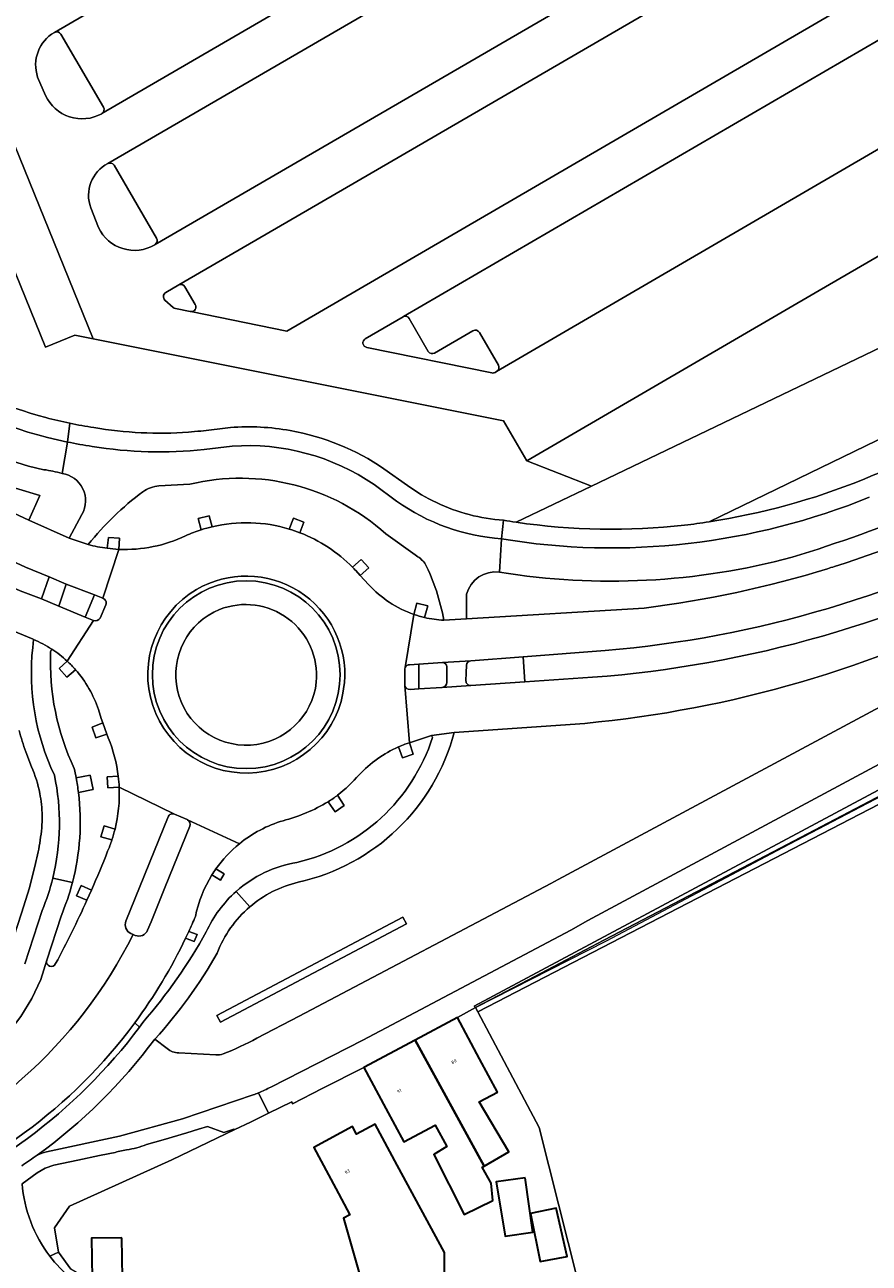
# Model space of a CAD drawing. Header units: metres. Extents: x 197700 to 204338, y 317132 to 325229.
# Tile 506 of 656: x 201332 to 201422, y 319771 to 319903. Entities that reach past the tile are written whole.
import ezdxf
from ezdxf.enums import TextEntityAlignment as Align

# ---------------------------------------------------------------- set-up
doc = ezdxf.new("R2010")
doc.units = ezdxf.units.M
for name, color, linetype, lineweight in [('B-WE-GR-BEPLANTING_CULTUUR_HEESTERS-GV', 90, 'Continuous', 18), ('B-WE-GR-BOUWLAND-GV', 80, 'Continuous', 13), ('B-WE-GR-GRAS-GV', 60, 'Continuous', 13), ('B-WE-IE-TERREINAFSCHEIDING_KUNSTMATIG_HEKWERK-G', 20, 'IE-TERREINAFSCHEIDING-KUNSTMATIG', 18), ('B-WE-OG-BEBOUWING-GV', 7, 'Continuous', 35), ('B-WE-OG-BEBOUWING-T18', 10, 'Continuous', 18), ('B-WE-OG-TERREIN_CULTUURSCHEIDING-GV', 7, 'Continuous', 18), ('B-WE-OG-TERREIN_ERF-GV', 7, 'Continuous', 18), ('B-WE-OG-WEG-GV', 7, 'Continuous', 18), ('B-WE-VH-ONVERHARD-GV', 252, 'Continuous', 18), ('B-WE-VH-VERHARDING_ASFALT-GV', 252, 'Continuous', 18), ('B-WE-VH-VERHARDING_BEDRIJFSVLOERPLAAT-GV', 252, 'Continuous', 18), ('B-WE-VH-VERHARDING_BETON-GV', 252, 'Continuous', 18), ('B-WE-VH-VERHARDING_BETONSTRAATSTEEN-GV', 252, 'Continuous', 18), ('B-WE-VH-VERHARDING_GESLOTEN-GV', 252, 'Continuous', 18), ('B-WE-VH-VERHARDING_GRASBETONSTEEN-GV', 70, 'Continuous', 18), ('B-WE-VH-VERHARDING_HALFVERHARDING_GRIND-GV', 252, 'Continuous', 18), ('B-WE-VH-VERHARDING_TEGEL-GV', 252, 'Continuous', 18)]:
    doc.layers.add(name, color=color, linetype=linetype, lineweight=lineweight)
doc.styles.add('NLCS-ISO-M200-T18', font='NLCS-ISO.ttf', dxfattribs={"height": 0.36})
doc.linetypes.add('IE-TERREINAFSCHEIDING-KUNSTMATIG', pattern='A,4,[82,NLCS.SHX,S=0.75,R=90,X=0,Y=0],4,-2', length=10)

msp = doc.modelspace()

# ---------------------------------------------------------------- linework, layer by layer
at = {"layer": 'B-WE-GR-BEPLANTING_CULTUUR_HEESTERS-GV'}
msp.add_lwpolyline([(201352.875, 319796.793), (201372.758, 319807.312), (201372.372, 319808.042), (201352.488, 319797.523)], close=True, dxfattribs=at)
for points in [[(201335.579, 319772.221), (201335.146, 319774.833), (201336.76, 319777.157), (201347.69, 319782.09), (201354.409, 319785.333), (201354.294, 319785.356), (201353.236, 319785.012), (201351.503, 319785.665), (201350.52, 319785.375), (201349.28, 319784.98), (201346.739, 319784.238), (201344.975, 319783.744)], [(201339.952, 319782.543), (201337.637, 319782.069), (201335.077, 319781.524), (201334.135, 319781.22), (201333.299, 319780.715), (201331.669, 319779.546)], [(201334.649, 319771.799), (201335.579, 319772.221)]]:
    msp.add_lwpolyline(points, dxfattribs=at)
for points in [[(201342.849, 319783.173, 0.012001), (201341.431, 319782.846)], [(201344.975, 319783.744, -0.0685634), (201342.849, 319783.173)], [(201341.431, 319782.846, -0.005973), (201339.952, 319782.543)], [(201331.669, 319779.546, 0.1431092), (201334.649, 319771.799)]]:
    msp.add_lwpolyline(points, format="xyb", dxfattribs=at)
at = {"layer": 'B-WE-GR-BOUWLAND-GV'}
msp.add_lwpolyline([(201521.523, 319871.629), (201492.683, 319856.019), (201380.398, 319797.895), (201386.947, 319785.54), (201394.155, 319757.019), (201394.504, 319755.488), (201396.057, 319748.685), (201396.221, 319748.62), (201396.332, 319748.228), (201402.389, 319746.179), (201429.646, 319736.956), (201432.387, 319737.008), (201436.592, 319737.089), (201462.389, 319728.622), (201472.426, 319722.636), (201473.346, 319722.217), (201480.174, 319719.881), (201483.087, 319719.071), (201487.381, 319717.944), (201491.865, 319716.802), (201495.882, 319715.964), (201501.03, 319715.09)], dxfattribs=at)
at = {"layer": 'B-WE-GR-GRAS-GV'}
for points in [[(201321.801, 319855.38), (201332.383, 319850.447), (201333.587, 319853.093), (201328.337, 319854.661), (201329.166, 319857.23)], [(201349.61, 319854.3), (201346.307, 319854.124)], [(201350.828, 319849.427), (201350.502, 319850.622), (201351.663, 319850.925), (201351.991, 319849.749)], [(201360.231, 319849.504), (201360.679, 319850.668), (201361.802, 319850.249), (201361.377, 319849.111)], [(201340.76, 319847.446), (201340.906, 319848.611), (201342.093, 319848.532), (201342.022, 319847.336)], [(201373.691, 319846.74), (201370.552, 319849.001)], [(201366.995, 319845.42), (201367.909, 319846.245), (201368.737, 319845.364), (201367.821, 319844.545), (201368.714, 319843.595)], [(201373.546, 319840.38), (201373.862, 319841.595), (201375.039, 319841.308), (201374.686, 319840.053)]]:
    msp.add_lwpolyline(points, dxfattribs=at)
for points in [[(201370.552, 319849.001, 0.2461063), (201349.61, 319854.3)], [(201344.588, 319853.487, 0.0658959), (201338.755, 319847.846)], [(201346.307, 319854.124, 0.134911), (201344.588, 319853.487)], [(201349.152, 319848.786, -0.0280478), (201350.828, 319849.427)], [(201351.991, 319849.749, -0.1319308), (201360.231, 319849.504)], [(201342.022, 319847.336, 0.1230717), (201349.152, 319848.786)], [(201361.377, 319849.111, -0.1069859), (201366.995, 319845.42)], [(201338.755, 319847.846, 0.0342439), (201340.76, 319847.446)], [(201374.733, 319845.861, 0.0753369), (201373.691, 319846.74)], [(201376.757, 319839.77, 0.0686308), (201374.733, 319845.861)], [(201368.714, 319843.595, 0.1288828), (201373.546, 319840.38)], [(201374.686, 319840.053, 0.0457432), (201376.757, 319839.77)]]:
    msp.add_lwpolyline(points, format="xyb", dxfattribs=at)
at = {"layer": 'B-WE-IE-TERREINAFSCHEIDING_KUNSTMATIG_HEKWERK-G'}
for points in [[(201380.136, 319798.389), (201394.134, 319805.495), (201412.991, 319815.477), (201437.202, 319828.162), (201442.901, 319830.757), (201466.966, 319843.119), (201491.574, 319856.149), (201492.943, 319857.675), (201494.019, 319858.668), (201520.078, 319873.155), (201528.91, 319877.998)], [(201380.398, 319797.895), (201380.136, 319798.389)], [(201394.504, 319755.488), (201394.155, 319757.019), (201386.947, 319785.54), (201380.398, 319797.895)], [(201354.409, 319785.333), (201347.69, 319782.09), (201336.76, 319777.157)], [(201335.579, 319772.221), (201335.146, 319774.833), (201336.76, 319777.157)], [(201381.111, 319752.711), (201348.398, 319764.803), (201341.3, 319767.887), (201339.186, 319769.052), (201336.895, 319770.394), (201335.579, 319772.221)]]:
    msp.add_lwpolyline(points, dxfattribs=at)
at = {"layer": 'B-WE-OG-BEBOUWING-GV'}
for points in [[(201382.481, 319789.33), (201380.573, 319792.905), (201378.219, 319797.316), (201373.692, 319794.9), (201381.062, 319781.432), (201383.69, 319782.95), (201380.512, 319788.279)], [(201381.972, 319777.738), (201381.798, 319779.588), (201380.832, 319781.308), (201381.062, 319781.432), (201373.692, 319794.9), (201368.211, 319791.975), (201370.565, 319787.564), (201372.464, 319784.006), (201375.825, 319785.798), (201377.075, 319783.526), (201375.688, 319782.652), (201378.925, 319776.247)], [(201371.766, 319781.508), (201369.395, 319785.91), (201367.423, 319784.848), (201366.986, 319785.658), (201362.845, 319783.427), (201365.216, 319779.025), (201366.71, 319776.23), (201366.041, 319775.872), (201367.675, 319770.117), (201368.111, 319768.582), (201375.959, 319768.683), (201376.835, 319768.683), (201376.835, 319772.205)], [(201385.443, 319780.17), (201382.359, 319779.734), (201383.303, 319773.94), (201386.265, 319774.359)], [(201386.017, 319776.368), (201387.058, 319771.23), (201389.95, 319771.763), (201388.766, 319776.933)], [(201342.348, 319773.763), (201339.108, 319773.711), (201339.178, 319769.436), (201342.418, 319769.489)]]:
    msp.add_lwpolyline(points, close=True, dxfattribs=at)
at = {"layer": 'B-WE-OG-TERREIN_CULTUURSCHEIDING-GV'}
for points in [[(201380.136, 319798.389), (201380.398, 319797.895), (201492.683, 319856.019), (201521.523, 319871.629), (201530.549, 319875.786), (201528.91, 319877.998), (201528.824, 319878.115), (201501.49, 319863.449), (201493.871, 319859.377), (201491.349, 319856.327), (201441.229, 319830.323), (201429.906, 319824.404), (201421.452, 319819.986), (201411.965, 319815.026), (201393.871, 319805.568), (201385.719, 319801.308)], [(201380.136, 319798.389), (201385.719, 319801.308), (201393.871, 319805.568), (201411.965, 319815.026), (201421.452, 319819.986), (201429.906, 319824.404), (201441.229, 319830.323), (201491.349, 319856.327), (201493.871, 319859.377), (201484.41, 319854.32), (201380.005, 319798.519)], [(201352.875, 319796.793), (201352.488, 319797.523), (201372.372, 319808.042), (201372.758, 319807.312)]]:
    msp.add_lwpolyline(points, close=True, dxfattribs=at)
for points in [[(201356.767, 319795.104), (201361.278, 319797.442), (201388.198, 319811.641), (201388.97, 319812.048), (201473.541, 319857.415), (201473.583, 319857.437)], [(201391.817, 319828.741), (201377.864, 319827.773)], [(201332.664, 319824.102), (201332.076, 319825.7)], [(201330.809, 319805.944), (201331.618, 319808.453), (201332.473, 319811.171), (201333.122, 319813.758)], [(201345.869, 319795.008), (201347.18, 319793.98)], [(201348.414, 319793.52), (201352.388, 319793.303), (201352.381, 319793.307)], [(201363.609, 319758.514), (201370.933, 319756.018), (201381.154, 319752.259), (201381.111, 319752.711), (201348.398, 319764.803), (201341.3, 319767.887), (201339.186, 319769.052), (201336.895, 319770.394), (201335.579, 319772.221), (201334.649, 319771.799)]]:
    msp.add_lwpolyline(points, dxfattribs=at)
for points in [[(201363.12, 319833.156, 0.5594082), (201352.776, 319840.907)], [(201436.691, 319841.818, -0.0950916), (201391.817, 319828.741)], [(201352.776, 319840.907, 1.7631713), (201363.12, 319833.156)], [(201332.076, 319825.7, -0.027192), (201331.366, 319827.988)], [(201377.864, 319827.773, -0.2803357), (201361.192, 319811.755)], [(201333.563, 319821.259, 0.0619251), (201332.664, 319824.102)], [(201333.822, 319818.88, 0.0416242), (201333.563, 319821.259)], [(201333.6, 319816.254, 0.0502295), (201333.822, 319818.88)], [(201333.122, 319813.758, 0.025622), (201333.6, 319816.254)], [(201361.192, 319811.755, 0.1205774), (201356.004, 319809.127)], [(201356.004, 319809.127, 0.1251694), (201352.532, 319804.193)], [(201352.532, 319804.193, -0.0554684), (201345.869, 319795.008)], [(201353.173, 319793.426, 0.0374679), (201356.767, 319795.104)], [(201347.18, 319793.98, 0.1846733), (201348.414, 319793.52)], [(201352.381, 319793.307, 0.105082), (201353.173, 319793.426)], [(201334.649, 319771.799, 0.0544179), (201336.873, 319769.463)]]:
    msp.add_lwpolyline(points, format="xyb", dxfattribs=at)
at = {"layer": 'B-WE-OG-TERREIN_ERF-GV'}
for points in [[(201384.476, 319850.229), (201392.545, 319854.103), (201385.613, 319856.801), (201383.138, 319861.052), (201339.259, 319869.821), (201337.295, 319870.213), (201334.168, 319868.944), (201307.868, 319933.746), (201312.544, 319935.644)], [(201340.373, 319894.59), (201335.823, 319902.391)], [(201333.336, 319897.804), (201334.177, 319895.843)], [(201340.181, 319893.892), (201340.205, 319893.906)], [(201405.105, 319850.274), (201430.145, 319862.408), (201454.983, 319874.409), (201459.127, 319877.78), (201451.025, 319892.555), (201448.174, 319893.166), (201446.328, 319892.095)], [(201446.328, 319892.095), (201448.1, 319883.493), (201445.846, 319877.906), (201425.266, 319869.812), (201392.545, 319854.103), (201384.476, 319850.229)], [(201451.025, 319892.555), (201459.127, 319877.78), (201454.983, 319874.409), (201430.145, 319862.408), (201405.105, 319850.274)], [(201346.046, 319880.578), (201341.501, 319888.377)], [(201339.005, 319883.839), (201339.846, 319881.723)], [(201345.847, 319879.886), (201345.883, 319879.906)], [(201348.414, 319875.591), (201347.025, 319874.783)], [(201350.184, 319873.498), (201349.079, 319875.399)], [(201346.946, 319873.975), (201347.836, 319873.194)], [(201348.066, 319873.08), (201349.652, 319872.757), (201349.705, 319872.746)], [(201372.424, 319872.202), (201372.392, 319872.184), (201372.39, 319872.183), (201368.354, 319869.836)], [(201375.084, 319868.494), (201373.05, 319871.988)], [(201379.864, 319870.698), (201375.768, 319868.313)], [(201382.578, 319867.031), (201380.548, 319870.517)], [(201368.505, 319868.913), (201381.872, 319866.188)], [(201382.224, 319866.246), (201382.397, 319866.347)], [(201350.77, 319859.982), (201353.94, 319860.361)], [(201370.349, 319855.943), (201372.864, 319854.155)], [(201394.155, 319757.019), (201386.947, 319785.54), (201380.398, 319797.895), (201380.136, 319798.389), (201378.219, 319797.316), (201380.573, 319792.905), (201382.481, 319789.33), (201380.512, 319788.279), (201383.69, 319782.95), (201381.062, 319781.432), (201380.832, 319781.308), (201381.798, 319779.588), (201381.972, 319777.738), (201378.925, 319776.247), (201375.688, 319782.652), (201377.075, 319783.526), (201375.825, 319785.798), (201372.464, 319784.006), (201370.565, 319787.564), (201368.211, 319791.975), (201363.744, 319789.709), (201360.57, 319788.09), (201360.515, 319788.283), (201358.024, 319787.08), (201356.099, 319786.108), (201354.409, 319785.333), (201347.69, 319782.09), (201336.76, 319777.157), (201335.146, 319774.833), (201335.579, 319772.221), (201336.895, 319770.394)]]:
    msp.add_lwpolyline(points, dxfattribs=at)
for points in [[(201335.13, 319902.577, 0.3591563), (201333.336, 319897.804)], [(201335.823, 319902.391, 0.4005727), (201335.13, 319902.577)], [(201334.177, 319895.843, 0.4378604), (201340.181, 319893.892)], [(201340.205, 319893.906, 0.407017), (201340.373, 319894.59)], [(201340.823, 319888.567, 0.3697026), (201339.005, 319883.839)], [(201341.501, 319888.377, 0.3729839), (201340.823, 319888.567)], [(201339.846, 319881.723, 0.4451562), (201345.847, 319879.886)], [(201345.883, 319879.906, 0.4012408), (201346.046, 319880.578)], [(201347.025, 319874.783, 0.5128521), (201346.946, 319873.975)], [(201349.079, 319875.399, 0.4139656), (201348.414, 319875.591)], [(201347.836, 319873.194, 0.1289316), (201348.066, 319873.08)], [(201349.705, 319872.746, 0.6144548), (201350.184, 319873.498)], [(201373.05, 319871.988, 0.4024841), (201372.424, 319872.202)], [(201380.548, 319870.517, 0.4141458), (201379.864, 319870.698)], [(201368.354, 319869.836, 0.6888707), (201368.505, 319868.913)], [(201375.768, 319868.313, -0.4141458), (201375.084, 319868.494)], [(201321.594, 319866.985, 0.0771474), (201334.218, 319861.412)], [(201382.397, 319866.347, 0.4134224), (201382.578, 319867.031)], [(201381.872, 319866.188, 0.1824839), (201382.224, 319866.246)], [(201421.506, 319854.777, 0.0174539), (201439.603, 319862.899)], [(201334.218, 319861.412, 0.0144341), (201336.766, 319860.808)], [(201336.766, 319860.808, 0.0144902), (201339.345, 319860.354)], [(201339.345, 319860.354, 0.061183), (201349.467, 319859.865)], [(201349.467, 319859.865, 0.0080329), (201350.77, 319859.982)], [(201353.94, 319860.361, -0.0624228), (201360.344, 319860.029)], [(201360.344, 319860.029, -0.1059819), (201370.349, 319855.943)], [(201405.105, 319850.274, 0.0577759), (201421.506, 319854.777)], [(201372.864, 319854.155, 0.0449608), (201375.964, 319852.325)], [(201375.964, 319852.325, 0.0932902), (201383.143, 319850.436)], [(201383.143, 319850.436, 0.0042314), (201384.476, 319850.229)], [(201384.476, 319850.229, 0.0635723), (201402.486, 319849.92)], [(201402.486, 319849.92, 0.0088474), (201405.105, 319850.274)]]:
    msp.add_lwpolyline(points, format="xyb", dxfattribs=at)
for points in [[(201365.216, 319779.025), (201362.845, 319783.427), (201366.986, 319785.658), (201367.423, 319784.848), (201369.395, 319785.91), (201371.766, 319781.508), (201376.835, 319772.205), (201376.835, 319768.683), (201375.959, 319768.683), (201376.097, 319760.321), (201368.16, 319760.283), (201368.111, 319768.582), (201367.675, 319770.117), (201366.041, 319775.872), (201366.71, 319776.23)], [(201382.359, 319779.734), (201385.443, 319780.17), (201386.265, 319774.359), (201383.303, 319773.94)], [(201386.017, 319776.368), (201388.766, 319776.933), (201389.95, 319771.763), (201387.058, 319771.23)], [(201339.108, 319773.711), (201342.348, 319773.763), (201342.418, 319769.489), (201339.178, 319769.436)]]:
    msp.add_lwpolyline(points, close=True, dxfattribs=at)
at = {"layer": 'B-WE-OG-WEG-GV'}
for points in [[(201442.538, 319858.412, -0.0498191), (201413.973, 319846.497)], [(201418.496, 319845.494, 0.0403998), (201436.23, 319852.744)], [(201440.259, 319850.27, -0.102101), (201394.012, 319836.511)], [(201392.64, 319833.659, 0.1020246), (201440.446, 319847.368)], [(201413.973, 319846.497, -0.1062551), (201382.702, 319844.89)], [(201417.765, 319845.265, 0.001786), (201418.496, 319845.494)], [(201382.702, 319844.89, 0.3805756), (201379.181, 319842.537)], [(201398.148, 319841.067, 0.0451586), (201417.765, 319845.265)], [(201334.725, 319836.417, 0.121159), (201337.253, 319823.91)], [(201336.486, 319835.398, 0.0420971), (201334.846, 319836.676)], [(201339.831, 319830.21, 0.1003254), (201337.387, 319834.475)], [(201341.956, 319823.082, 0.0679164), (201340.887, 319827.18)], [(201361.049, 319813.872, 0.2624065), (201375.546, 319827.23)], [(201371.906, 319826.218, 0.1021205), (201367.702, 319823.228)], [(201337.253, 319823.91, -0.0094431), (201337.46, 319822.912)], [(201367.702, 319823.228, -0.0422902), (201365.399, 319821.064)], [(201341.609, 319817.442, 0.0720818), (201342.053, 319821.905)], [(201337.702, 319821.337, -0.0947279), (201337.058, 319811.727)], [(201364.401, 319820.367, -0.0717251), (201359.563, 319818.337)], [(201359.563, 319818.337, 0.0986467), (201354.897, 319815.869)], [(201340.818, 319815.073, 0.0209295), (201341.274, 319816.282)], [(201339.087, 319810.912, 0.0100191), (201340.818, 319815.073)], [(201354.897, 319815.869, 0.0683666), (201352.389, 319813.18)], [(201354.56, 319810.781, -0.1413157), (201361.049, 319813.872)], [(201351.967, 319812.544, 0.0895284), (201350.194, 319808.086)], [(201337.058, 319811.727, -0.0367487), (201335.834, 319808.152)], [(201335.262, 319803.065, 0.0168887), (201338.604, 319809.83)], [(201351.36, 319806.455, -0.1048224), (201354.56, 319810.781)], [(201350.194, 319808.086, -0.0076004), (201349.487, 319806.486)], [(201349.152, 319805.775, -0.0477279), (201343.713, 319796.731)], [(201344.576, 319796.773, 0.0507944), (201351.36, 319806.455)], [(201334.302, 319803.419, 0.9350326), (201335.262, 319803.065)]]:
    msp.add_lwpolyline(points, format="xyb", dxfattribs=at)
for points in [[(201379.181, 319842.537), (201379.161, 319839.918), (201398.148, 319841.067)], [(201334.846, 319836.676), (201334.725, 319836.417)], [(201394.012, 319836.511), (201385.219, 319835.855), (201385.396, 319833.168), (201392.64, 319833.659)], [(201337.387, 319834.475), (201336.471, 319833.685), (201335.65, 319834.596), (201336.486, 319835.398)], [(201340.887, 319827.18), (201340.736, 319827.598), (201339.544, 319827.197), (201339.155, 319828.34), (201340.301, 319828.796), (201340.138, 319829.247), (201339.831, 319830.21)], [(201375.438, 319827.456), (201373.079, 319826.661), (201373.466, 319825.45), (201372.333, 319825.058), (201371.906, 319826.218)], [(201375.546, 319827.23), (201375.438, 319827.456)], [(201337.46, 319822.912), (201338.958, 319823.212), (201339.273, 319821.661), (201337.702, 319821.337)], [(201342.053, 319821.905), (201340.825, 319821.84), (201340.786, 319823.021), (201341.956, 319823.082)], [(201365.399, 319821.064), (201366.113, 319819.967), (201365.121, 319819.299), (201364.401, 319820.367)], [(201341.274, 319816.282), (201340.107, 319816.621), (201340.44, 319817.772), (201341.609, 319817.442)], [(201352.389, 319813.18), (201353.272, 319812.676), (201352.87, 319811.981), (201351.967, 319812.544)], [(201338.604, 319809.83), (201337.483, 319810.31), (201337.986, 319811.404), (201339.087, 319810.912)], [(201335.834, 319808.152), (201334.302, 319803.419)], [(201349.487, 319806.486), (201350.374, 319806.166), (201350.076, 319805.419), (201349.152, 319805.775)], [(201343.713, 319796.731), (201344.237, 319796.28), (201344.576, 319796.773)]]:
    msp.add_lwpolyline(points, dxfattribs=at)
at = {"layer": 'B-WE-VH-ONVERHARD-GV'}
for points in [[(201337.295, 319870.213), (201339.259, 319869.821), (201312.544, 319935.644), (201307.868, 319933.746), (201334.168, 319868.944)], [(201416.884, 319875.006), (201385.613, 319856.801), (201392.545, 319854.103), (201425.266, 319869.812), (201444.131, 319881.976), (201446.487, 319884.246), (201445.455, 319891.588), (201441.837, 319889.488)]]:
    msp.add_lwpolyline(points, close=True, dxfattribs=at)
at = {"layer": 'B-WE-VH-VERHARDING_ASFALT-GV'}
for points in [[(201430.336, 319923.216), (201429.968, 319923.002), (201420.072, 319917.241), (201358.865, 319881.665), (201348.414, 319875.591)], [(201359.984, 319870.651), (201435.367, 319914.535)], [(201437.19, 319909.896), (201427.294, 319904.135), (201372.424, 319872.202)], [(201382.397, 319866.347), (201442.456, 319901.31), (201442.876, 319901.555)], [(201349.079, 319875.399), (201350.184, 319873.498)], [(201349.705, 319872.746), (201359.984, 319870.651)], [(201373.05, 319871.988), (201375.084, 319868.494)], [(201375.768, 319868.313), (201379.864, 319870.698)], [(201380.548, 319870.517), (201382.578, 319867.031)], [(201358.246, 319789.87), (201368.084, 319794.9), (201390.315, 319806.648), (201392.145, 319807.661), (201483.117, 319856.461), (201480.489, 319861.137), (201476.18, 319858.836), (201473.583, 319857.437), (201473.541, 319857.415), (201388.97, 319812.048), (201388.198, 319811.641)], [(201335.953, 319855.437), (201336.511, 319858.804)], [(201336.511, 319858.804), (201335.953, 319855.437)], [(201329.166, 319857.23), (201332.359, 319856.223), (201333.984, 319855.849)], [(201354.111, 319858.363), (201351.137, 319858.012)], [(201338.755, 319847.846), (201336.712, 319848.514), (201332.383, 319850.447), (201321.801, 319855.38), (201321.698, 319855.188)], [(201346.307, 319854.124), (201349.61, 319854.3)], [(201371.71, 319852.495), (201369.299, 319854.262)], [(201338.071, 319851.073), (201336.712, 319848.514), (201338.755, 319847.846)], [(201370.552, 319849.001), (201373.691, 319846.74)], [(201382.904, 319848.461), (201382.702, 319844.89)], [(201382.702, 319844.89), (201382.904, 319848.461)], [(201336.393, 319843.631), (201339.406, 319842.463), (201340.314, 319842.111), (201342.022, 319847.336)], [(201342.022, 319847.336), (201340.314, 319842.111)], [(201329.566, 319846.559), (201332.056, 319845.434), (201334.56, 319844.403), (201336.393, 319843.631)], [(201336.486, 319835.398), (201339.301, 319839.734), (201338.401, 319840.104), (201335.595, 319841.259), (201333.737, 319842.031), (201331.468, 319842.909), (201328.475, 319844.27)], [(201368.714, 319843.595), (201367.821, 319844.545), (201367.33, 319845.068)], [(201340.616, 319841.404), (201340.007, 319839.992)], [(201376.757, 319839.77), (201379.161, 319839.918), (201379.181, 319842.537)], [(201372.612, 319834.693), (201373.546, 319840.38)], [(201328.121, 319839.711), (201329.103, 319839.266), (201332.858, 319837.727), (201332.909, 319837.705)], [(201339.301, 319839.734), (201336.486, 319835.398)], [(201332.909, 319837.705), (201332.81, 319836.84)], [(201334.725, 319836.417), (201334.846, 319836.676)], [(201379.637, 319835.438), (201376.624, 319835.244)], [(201377.088, 319834.805), (201377.073, 319834.108)], [(201379.113, 319833.277), (201379.143, 319834.124), (201379.172, 319834.97)], [(201372.599, 319826.499), (201373.079, 319826.661), (201372.587, 319832.796), (201372.574, 319834.464)], [(201392.64, 319833.659), (201385.396, 319833.168), (201379.637, 319832.777), (201376.591, 319832.583)], [(201377.073, 319834.108), (201377.069, 319833.107)], [(201366.135, 319833.056), (201366.108, 319832.882)], [(201372.587, 319832.796), (201373.079, 319826.661), (201375.438, 319827.456), (201377.864, 319827.773), (201391.817, 319828.741)], [(201376.53, 319832.579), (201374.086, 319832.418), (201373.143, 319832.356)], [(201376.591, 319832.583), (201379.637, 319832.777)], [(201339.831, 319830.21), (201340.138, 319829.247), (201340.301, 319828.796)], [(201340.301, 319828.796), (201340.736, 319827.598), (201340.887, 319827.18)], [(201377.864, 319827.773), (201375.438, 319827.456), (201375.546, 319827.23)], [(201347.973, 319819.043), (201342.053, 319821.905)], [(201342.053, 319821.905), (201347.973, 319819.043), (201348.639, 319818.747), (201349.304, 319818.451)], [(201342.779, 319807.615), (201347.278, 319818.737)], [(201349.609, 319817.749), (201346.982, 319811.277), (201345.476, 319807.545), (201345.097, 319806.642)], [(201354.897, 319815.869), (201349.349, 319818.43)], [(201349.349, 319818.43), (201354.897, 319815.869)], [(201337.058, 319811.727), (201334.954, 319812.198)], [(201334.954, 319812.198), (201337.058, 319811.727)], [(201339.087, 319810.912), (201338.846, 319810.369), (201338.604, 319809.83)], [(201388.198, 319811.641), (201361.278, 319797.442), (201356.767, 319795.104)], [(201356.004, 319809.127), (201354.56, 319810.781)], [(201354.56, 319810.781), (201356.004, 319809.127)], [(201333.828, 319808.752), (201331.961, 319803.034)], [(201333.661, 319801.384), (201334.302, 319803.419), (201335.834, 319808.152)], [(201343.536, 319806.179), (201343.303, 319806.275)], [(201343.768, 319806.082), (201343.536, 319806.179)], [(201349.152, 319805.775), (201349.32, 319806.128), (201349.487, 319806.486)], [(201334.302, 319803.419), (201333.661, 319801.384)], [(201344.576, 319796.773), (201344.237, 319796.28)], [(201347.18, 319793.98), (201345.869, 319795.008)], [(201352.381, 319793.307), (201352.388, 319793.303), (201348.414, 319793.52)], [(201334.294, 319782.96), (201342.098, 319784.62), (201348.817, 319786.469), (201356.389, 319789.027)]]:
    msp.add_lwpolyline(points, dxfattribs=at)
for points in [[(201348.414, 319875.591, -0.4139656), (201349.079, 319875.399)], [(201350.184, 319873.498, -0.6144548), (201349.705, 319872.746)], [(201372.424, 319872.202, -0.4024841), (201373.05, 319871.988)], [(201379.864, 319870.698, -0.4141458), (201380.548, 319870.517)], [(201375.084, 319868.494, 0.4141458), (201375.768, 319868.313)], [(201382.578, 319867.031, -0.4134224), (201382.397, 319866.347)], [(201336.511, 319858.804, -0.0911327), (201320.508, 319865.29)], [(201339.16, 319858.335, -0.0141263), (201336.511, 319858.804)], [(201351.137, 319858.012, -0.068541), (201339.16, 319858.335)], [(201369.299, 319854.262, 0.1684391), (201354.111, 319858.363)], [(201413.973, 319846.497, 0.0498191), (201442.538, 319858.412)], [(201333.984, 319855.849, -0.0394795), (201335.953, 319855.437)], [(201335.953, 319855.437, -0.5294099), (201338.071, 319851.073)], [(201349.61, 319854.3, -0.2461063), (201370.552, 319849.001)], [(201338.755, 319847.846, -0.0658959), (201344.588, 319853.487)], [(201344.588, 319853.487, -0.134911), (201346.307, 319854.124)], [(201382.904, 319848.461, -0.1388239), (201371.71, 319852.495)], [(201422.22, 319852.906, -0.0680386), (201402.874, 319847.954)], [(201350.828, 319849.427, 0.0280478), (201349.152, 319848.786)], [(201351.991, 319849.749, 0.0186753), (201350.828, 319849.427)], [(201360.231, 319849.504, 0.1319308), (201351.991, 319849.749)], [(201361.377, 319849.111, 0.0195645), (201360.231, 319849.504)], [(201349.152, 319848.786, -0.1230717), (201342.022, 319847.336)], [(201366.995, 319845.42, 0.1069859), (201361.377, 319849.111)], [(201402.874, 319847.954, -0.0701609), (201382.904, 319848.461)], [(201340.76, 319847.446, -0.0342439), (201338.755, 319847.846)], [(201342.022, 319847.336, -0.0209957), (201340.76, 319847.446)], [(201373.691, 319846.74, -0.0753369), (201374.733, 319845.861)], [(201440.446, 319847.368, -0.1020246), (201392.64, 319833.659)], [(201367.33, 319845.068, 0.0071657), (201366.995, 319845.42)], [(201374.733, 319845.861, -0.0686308), (201376.757, 319839.77)], [(201382.702, 319844.89, 0.1062551), (201413.973, 319846.497)], [(201350.312, 319843.034, -0.6087071), (201366.135, 319833.056)], [(201379.181, 319842.537, -0.3805756), (201382.702, 319844.89)], [(201366.108, 319832.882, -1.6282511), (201350.312, 319843.034)], [(201373.546, 319840.38, -0.1288828), (201368.714, 319843.595)], [(201340.314, 319842.111, -0.4199826), (201340.616, 319841.404)], [(201391.817, 319828.741, 0.0950916), (201436.691, 319841.818)], [(201340.007, 319839.992, -0.3603122), (201339.301, 319839.734)], [(201334.846, 319836.676, 0.0446044), (201332.909, 319837.705)], [(201332.909, 319837.705, -0.0446044), (201334.846, 319836.676)], [(201332.81, 319836.84, 0.139023), (201335.128, 319823.213)], [(201337.253, 319823.91, -0.121159), (201334.725, 319836.417)], [(201334.846, 319836.676, -0.0420971), (201336.486, 319835.398)], [(201336.486, 319835.398, -0.0262726), (201337.387, 319834.475)], [(201376.624, 319835.244, -0.3619552), (201377.088, 319834.805)], [(201379.172, 319834.97, -0.3719893), (201379.637, 319835.438)], [(201337.387, 319834.475, -0.1003254), (201339.831, 319830.21)], [(201372.574, 319834.464, -0.1183562), (201372.612, 319834.693)], [(201373.143, 319832.356, -0.3933843), (201372.587, 319832.796)], [(201376.591, 319832.583, -0.0295124), (201376.53, 319832.579)], [(201377.069, 319833.107, -0.3715895), (201376.591, 319832.583)], [(201379.637, 319832.777, -0.423664), (201379.113, 319833.277)], [(201340.887, 319827.18, -0.0679164), (201341.956, 319823.082)], [(201375.546, 319827.23, -0.2624065), (201361.049, 319813.872)], [(201361.192, 319811.755, 0.2803357), (201377.864, 319827.773)], [(201367.702, 319823.228, -0.1021205), (201371.906, 319826.218)], [(201371.906, 319826.218, -0.0146709), (201372.599, 319826.499)], [(201335.128, 319823.213, -0.1134777), (201334.954, 319812.198)], [(201337.46, 319822.912, 0.0094431), (201337.253, 319823.91)], [(201337.702, 319821.337, 0.0153632), (201337.46, 319822.912)], [(201341.956, 319823.082, -0.0194789), (201342.053, 319821.905)], [(201365.399, 319821.064, 0.0422902), (201367.702, 319823.228)], [(201342.053, 319821.905, -0.0720818), (201341.609, 319817.442)], [(201337.058, 319811.727, 0.0947279), (201337.702, 319821.337)], [(201359.563, 319818.337, 0.0717251), (201364.401, 319820.367)], [(201364.401, 319820.367, 0.019788), (201365.399, 319821.064)], [(201347.278, 319818.737, -0.4217275), (201347.973, 319819.043)], [(201349.304, 319818.451, -0.0267665), (201349.349, 319818.43)], [(201349.349, 319818.43, -0.3816615), (201349.609, 319817.749)], [(201354.897, 319815.869, -0.0986467), (201359.563, 319818.337)], [(201341.274, 319816.282, -0.0209295), (201340.818, 319815.073)], [(201341.609, 319817.442, -0.01968), (201341.274, 319816.282)], [(201340.818, 319815.073, -0.0100191), (201339.087, 319810.912)], [(201352.389, 319813.18, -0.0683666), (201354.897, 319815.869)], [(201361.049, 319813.872, 0.1413157), (201354.56, 319810.781)], [(201350.194, 319808.086, -0.0895284), (201351.967, 319812.544)], [(201351.967, 319812.544, -0.0138145), (201352.389, 319813.18)], [(201334.954, 319812.198, -0.0368065), (201333.828, 319808.752)], [(201335.834, 319808.152, 0.0367487), (201337.058, 319811.727)], [(201356.004, 319809.127, -0.1205774), (201361.192, 319811.755)], [(201338.604, 319809.83, -0.0168887), (201335.262, 319803.065)], [(201354.56, 319810.781, 0.1048224), (201351.36, 319806.455)], [(201352.532, 319804.193, -0.1251694), (201356.004, 319809.127)], [(201343.303, 319806.275, -0.4083757), (201342.779, 319807.615)], [(201349.487, 319806.486, 0.0076004), (201350.194, 319808.086)], [(201314.933, 319780.968, 0.1956303), (201343.536, 319806.179)], [(201343.536, 319806.179, -0.1956303), (201314.933, 319780.968)], [(201343.713, 319796.731, 0.0477279), (201349.152, 319805.775)], [(201345.097, 319806.642, -0.4195007), (201343.768, 319806.082)], [(201351.36, 319806.455, -0.0507944), (201344.576, 319796.773)], [(201335.262, 319803.065, -0.9350326), (201334.302, 319803.419)], [(201345.869, 319795.008, 0.0554684), (201352.532, 319804.193)], [(201326.171, 319792.232, 0.1548292), (201333.661, 319801.384)], [(201333.661, 319801.384, -0.1548292), (201326.171, 319792.232)], [(201317.14, 319777.246, 0.1518509), (201343.713, 319796.731)], [(201344.237, 319796.28, -0.1431771), (201317.44, 319776.337)], [(201345.869, 319795.008, -0.0770757), (201333.282, 319782.594)], [(201333.282, 319782.594, 0.0770757), (201345.869, 319795.008)], [(201356.767, 319795.104, -0.0374679), (201353.173, 319793.426)], [(201348.414, 319793.52, -0.1846733), (201347.18, 319793.98)], [(201353.173, 319793.426, -0.105082), (201352.381, 319793.307)], [(201356.942, 319789.249, 0.0223553), (201358.246, 319789.87)], [(201356.389, 319789.027, 0.0093556), (201356.942, 319789.249)], [(201331.634, 319781.449, 0.0086632), (201333.282, 319782.594)], [(201333.282, 319782.594, -0.0600158), (201334.294, 319782.96)], [(201334.649, 319771.799, -0.1431092), (201331.669, 319779.546)], [(201336.873, 319769.463, -0.0544179), (201334.649, 319771.799)]]:
    msp.add_lwpolyline(points, format="xyb", dxfattribs=at)
msp.add_lwpolyline([(201335.595, 319841.259), (201336.393, 319843.631), (201334.56, 319844.403), (201333.737, 319842.031)], close=True, dxfattribs=at)
at = {"layer": 'B-WE-VH-VERHARDING_BEDRIJFSVLOERPLAAT-GV'}
for points in [[(201345.596, 319833.936, -1), (201365.665, 319833.939)], [(201366.135, 319833.056, 0.6087071), (201350.312, 319843.034)], [(201350.312, 319843.034, 1.6282511), (201366.108, 319832.882)], [(201365.665, 319833.939, -1), (201345.596, 319833.936)], [(201343.713, 319796.731, -0.1518509), (201317.14, 319777.246)], [(201317.44, 319776.337, 0.1431771), (201344.237, 319796.28)]]:
    msp.add_lwpolyline(points, format="xyb", dxfattribs=at)
for points in [[(201366.108, 319832.882), (201366.135, 319833.056)], [(201344.237, 319796.28), (201343.713, 319796.731)]]:
    msp.add_lwpolyline(points, dxfattribs=at)
at = {"layer": 'B-WE-VH-VERHARDING_BETON-GV'}
for points in [[(201365.665, 319833.939, 1), (201345.596, 319833.936)], [(201352.776, 319840.907, -0.5594082), (201363.12, 319833.156)], [(201363.12, 319833.156, -1.7631713), (201352.776, 319840.907)], [(201377.088, 319834.805, 0.3619552), (201376.624, 319835.244)], [(201379.637, 319835.438, 0.3719893), (201379.172, 319834.97)], [(201345.596, 319833.936, 1), (201365.665, 319833.939)], [(201376.53, 319832.579, 0.0295124), (201376.591, 319832.583)], [(201376.591, 319832.583, 0.3715895), (201377.069, 319833.107)], [(201379.113, 319833.277, 0.423664), (201379.637, 319832.777)], [(201347.973, 319819.043, 0.4217275), (201347.278, 319818.737)], [(201349.349, 319818.43, 0.0267665), (201349.304, 319818.451)], [(201349.609, 319817.749, 0.3816615), (201349.349, 319818.43)], [(201342.779, 319807.615, 0.4083757), (201343.303, 319806.275)], [(201343.768, 319806.082, 0.4195007), (201345.097, 319806.642)]]:
    msp.add_lwpolyline(points, format="xyb", dxfattribs=at)
msp.add_lwpolyline([(201338.401, 319840.104), (201339.406, 319842.463), (201336.393, 319843.631), (201335.595, 319841.259)], close=True, dxfattribs=at)
for points in [[(201376.624, 319835.244), (201374.078, 319835.072), (201374.086, 319832.418), (201376.53, 319832.579)], [(201377.069, 319833.107), (201377.073, 319834.108), (201377.088, 319834.805)], [(201379.172, 319834.97), (201379.143, 319834.124), (201379.113, 319833.277)], [(201379.637, 319832.777), (201385.396, 319833.168), (201385.219, 319835.855), (201379.637, 319835.438)], [(201349.304, 319818.451), (201348.639, 319818.747), (201347.973, 319819.043)], [(201347.278, 319818.737), (201342.779, 319807.615)], [(201345.097, 319806.642), (201345.476, 319807.545), (201346.982, 319811.277), (201349.609, 319817.749)], [(201343.303, 319806.275), (201343.536, 319806.179), (201343.768, 319806.082)]]:
    msp.add_lwpolyline(points, dxfattribs=at)
at = {"layer": 'B-WE-VH-VERHARDING_BETONSTRAATSTEEN-GV'}
for points in [[(201339.406, 319842.463), (201338.401, 319840.104), (201339.301, 319839.734)], [(201340.314, 319842.111), (201339.406, 319842.463)], [(201340.007, 319839.992), (201340.616, 319841.404)], [(201373.143, 319832.356), (201374.086, 319832.418), (201374.078, 319835.072), (201373.084, 319835.004)], [(201372.574, 319834.464), (201372.587, 319832.796)]]:
    msp.add_lwpolyline(points, dxfattribs=at)
for points in [[(201340.616, 319841.404, 0.4199826), (201340.314, 319842.111)], [(201339.301, 319839.734, 0.3603122), (201340.007, 319839.992)], [(201373.084, 319835.004, 0.3067264), (201372.612, 319834.693)], [(201372.612, 319834.693, 0.1183562), (201372.574, 319834.464)], [(201372.587, 319832.796, 0.3933843), (201373.143, 319832.356)]]:
    msp.add_lwpolyline(points, format="xyb", dxfattribs=at)
at = {"layer": 'B-WE-VH-VERHARDING_GESLOTEN-GV'}
for points in [[(201335.13, 319902.577), (201415.211, 319949.112)], [(201420.242, 319940.431), (201340.205, 319893.906), (201340.181, 319893.892)], [(201312.544, 319935.644), (201339.259, 319869.821), (201383.138, 319861.052), (201385.613, 319856.801), (201416.884, 319875.006), (201441.837, 319889.488), (201445.455, 319891.588), (201446.328, 319892.095), (201448.174, 319893.166), (201445.929, 319897.023)], [(201340.823, 319888.567), (201422.746, 319936.108), (201422.763, 319936.118)], [(201427.78, 319927.47), (201345.883, 319879.906), (201345.847, 319879.886)], [(201347.025, 319874.783), (201348.414, 319875.591), (201358.865, 319881.665), (201420.072, 319917.241), (201429.968, 319923.002), (201430.336, 319923.216)], [(201435.367, 319914.535), (201359.984, 319870.651), (201349.705, 319872.746), (201349.652, 319872.757), (201348.066, 319873.08)], [(201368.354, 319869.836), (201372.39, 319872.183), (201372.392, 319872.184), (201372.424, 319872.202), (201427.294, 319904.135), (201437.19, 319909.896), (201437.788, 319910.244), (201439.595, 319911.296)], [(201442.929, 319901.586), (201442.876, 319901.555), (201442.456, 319901.31), (201382.397, 319866.347), (201382.224, 319866.246)], [(201334.177, 319895.843), (201333.336, 319897.804)], [(201339.846, 319881.723), (201339.005, 319883.839)], [(201347.836, 319873.194), (201346.946, 319873.975)], [(201381.872, 319866.188), (201368.505, 319868.913)], [(201373.546, 319840.38), (201372.612, 319834.693)], [(201398.148, 319841.067), (201379.161, 319839.918), (201376.757, 319839.77)], [(201373.084, 319835.004), (201374.078, 319835.072), (201376.624, 319835.244), (201379.637, 319835.438), (201385.219, 319835.855), (201394.012, 319836.511)]]:
    msp.add_lwpolyline(points, dxfattribs=at)
for points in [[(201333.336, 319897.804, -0.3591563), (201335.13, 319902.577)], [(201340.181, 319893.892, -0.4378604), (201334.177, 319895.843)], [(201339.005, 319883.839, -0.3697026), (201340.823, 319888.567)], [(201345.847, 319879.886, -0.4451562), (201339.846, 319881.723)], [(201346.946, 319873.975, -0.5128521), (201347.025, 319874.783)], [(201348.066, 319873.08, -0.1289316), (201347.836, 319873.194)], [(201368.505, 319868.913, -0.6888707), (201368.354, 319869.836)], [(201382.224, 319866.246, -0.1824839), (201381.872, 319866.188)], [(201436.23, 319852.744, -0.0403998), (201418.496, 319845.494)], [(201394.012, 319836.511, 0.102101), (201440.259, 319850.27)], [(201418.496, 319845.494, -0.001786), (201417.765, 319845.265)], [(201417.765, 319845.265, -0.0451586), (201398.148, 319841.067)], [(201374.686, 319840.053, -0.026056), (201373.546, 319840.38)], [(201376.757, 319839.77, -0.0457432), (201374.686, 319840.053)], [(201372.612, 319834.693, -0.3067264), (201373.084, 319835.004)]]:
    msp.add_lwpolyline(points, format="xyb", dxfattribs=at)
at = {"layer": 'B-WE-VH-VERHARDING_GRASBETONSTEEN-GV'}
for points in [[(201351.991, 319849.749), (201351.663, 319850.925), (201350.502, 319850.622), (201350.828, 319849.427)], [(201361.377, 319849.111), (201361.802, 319850.249), (201360.679, 319850.668), (201360.231, 319849.504)], [(201342.022, 319847.336), (201342.093, 319848.532), (201340.906, 319848.611), (201340.76, 319847.446)], [(201367.33, 319845.068), (201367.821, 319844.545), (201368.737, 319845.364), (201367.909, 319846.245), (201366.995, 319845.42)], [(201374.686, 319840.053), (201375.039, 319841.308), (201373.862, 319841.595), (201373.546, 319840.38)], [(201336.486, 319835.398), (201335.65, 319834.596), (201336.471, 319833.685), (201337.387, 319834.475)], [(201371.906, 319826.218), (201372.333, 319825.058), (201373.466, 319825.45), (201373.079, 319826.661), (201372.599, 319826.499)], [(201337.702, 319821.337), (201339.273, 319821.661), (201338.958, 319823.212), (201337.46, 319822.912)], [(201341.956, 319823.082), (201340.786, 319823.021), (201340.825, 319821.84), (201342.053, 319821.905)], [(201364.401, 319820.367), (201365.121, 319819.299), (201366.113, 319819.967), (201365.399, 319821.064)], [(201341.609, 319817.442), (201340.44, 319817.772), (201340.107, 319816.621), (201341.274, 319816.282)], [(201351.967, 319812.544), (201352.87, 319811.981), (201353.272, 319812.676), (201352.389, 319813.18)]]:
    msp.add_lwpolyline(points, dxfattribs=at)
for points in [[(201350.828, 319849.427, -0.0186753), (201351.991, 319849.749)], [(201360.231, 319849.504, -0.0195645), (201361.377, 319849.111)], [(201340.76, 319847.446, 0.0209957), (201342.022, 319847.336)], [(201366.995, 319845.42, -0.0071657), (201367.33, 319845.068)], [(201373.546, 319840.38, 0.026056), (201374.686, 319840.053)], [(201337.387, 319834.475, 0.0262726), (201336.486, 319835.398)], [(201372.599, 319826.499, 0.0146709), (201371.906, 319826.218)], [(201337.46, 319822.912, -0.0153632), (201337.702, 319821.337)], [(201342.053, 319821.905, 0.0194789), (201341.956, 319823.082)], [(201365.399, 319821.064, -0.019788), (201364.401, 319820.367)], [(201341.274, 319816.282, 0.01968), (201341.609, 319817.442)], [(201352.389, 319813.18, 0.0138145), (201351.967, 319812.544)]]:
    msp.add_lwpolyline(points, format="xyb", dxfattribs=at)
for points in [[(201340.736, 319827.598), (201340.301, 319828.796), (201339.155, 319828.34), (201339.544, 319827.197)], [(201338.604, 319809.83), (201338.846, 319810.369), (201339.087, 319810.912), (201337.986, 319811.404), (201337.483, 319810.31)], [(201349.152, 319805.775), (201350.076, 319805.419), (201350.374, 319806.166), (201349.487, 319806.486), (201349.32, 319806.128)]]:
    msp.add_lwpolyline(points, close=True, dxfattribs=at)
at = {"layer": 'B-WE-VH-VERHARDING_HALFVERHARDING_GRIND-GV'}
for points in [[(201415.211, 319949.112), (201335.13, 319902.577)], [(201340.205, 319893.906), (201420.242, 319940.431)], [(201422.746, 319936.108), (201340.823, 319888.567)], [(201345.883, 319879.906), (201427.78, 319927.47)], [(201335.823, 319902.391), (201340.373, 319894.59)], [(201341.501, 319888.377), (201346.046, 319880.578)]]:
    msp.add_lwpolyline(points, dxfattribs=at)
for points in [[(201335.13, 319902.577, -0.4005727), (201335.823, 319902.391)], [(201340.373, 319894.59, -0.407017), (201340.205, 319893.906)], [(201340.823, 319888.567, -0.3729839), (201341.501, 319888.377)], [(201346.046, 319880.578, -0.4012408), (201345.883, 319879.906)]]:
    msp.add_lwpolyline(points, format="xyb", dxfattribs=at)
at = {"layer": 'B-WE-VH-VERHARDING_TEGEL-GV'}
for points in [[(201334.218, 319861.412, -0.0771474), (201321.594, 319866.985)], [(201320.508, 319865.29, 0.0911327), (201336.511, 319858.804)], [(201439.603, 319862.899, -0.0174539), (201421.506, 319854.777)], [(201336.766, 319860.808, -0.0144341), (201334.218, 319861.412)], [(201339.345, 319860.354, -0.0144902), (201336.766, 319860.808)], [(201349.467, 319859.865, -0.061183), (201339.345, 319860.354)], [(201350.77, 319859.982, -0.0080329), (201349.467, 319859.865)], [(201360.344, 319860.029, 0.0624228), (201353.94, 319860.361)], [(201370.349, 319855.943, 0.1059819), (201360.344, 319860.029)], [(201336.511, 319858.804, 0.0141263), (201339.16, 319858.335)], [(201339.16, 319858.335, 0.068541), (201351.137, 319858.012)], [(201354.111, 319858.363, -0.1684391), (201369.299, 319854.262)], [(201335.953, 319855.437, 0.0394795), (201333.984, 319855.849)], [(201338.071, 319851.073, 0.5294099), (201335.953, 319855.437)], [(201421.506, 319854.777, -0.0577759), (201405.105, 319850.274)], [(201375.964, 319852.325, -0.0449608), (201372.864, 319854.155)], [(201371.71, 319852.495, 0.1388239), (201382.904, 319848.461)], [(201383.143, 319850.436, -0.0932902), (201375.964, 319852.325)], [(201402.874, 319847.954, 0.0680386), (201422.22, 319852.906)], [(201384.476, 319850.229, -0.0042314), (201383.143, 319850.436)], [(201402.486, 319849.92, -0.0635723), (201384.476, 319850.229)], [(201405.105, 319850.274, -0.0088474), (201402.486, 319849.92)], [(201382.904, 319848.461, 0.0701609), (201402.874, 319847.954)], [(201335.128, 319823.213, -0.139023), (201332.81, 319836.84)], [(201331.366, 319827.988, 0.027192), (201332.076, 319825.7)], [(201332.664, 319824.102, -0.0619251), (201333.563, 319821.259)], [(201334.954, 319812.198, 0.1134777), (201335.128, 319823.213)], [(201333.563, 319821.259, -0.0416242), (201333.822, 319818.88)], [(201333.822, 319818.88, -0.0502295), (201333.6, 319816.254)], [(201333.6, 319816.254, -0.025622), (201333.122, 319813.758)], [(201333.828, 319808.752, 0.0368065), (201334.954, 319812.198)], [(201358.246, 319789.87, -0.0223553), (201356.942, 319789.249)], [(201356.942, 319789.249, -0.0093556), (201356.389, 319789.027)], [(201341.431, 319782.846, -0.012001), (201342.849, 319783.173)], [(201342.849, 319783.173, 0.0685634), (201344.975, 319783.744)], [(201333.282, 319782.594, -0.0086632), (201331.634, 319781.449)], [(201334.294, 319782.96, 0.0600158), (201333.282, 319782.594)], [(201339.952, 319782.543, 0.005973), (201341.431, 319782.846)]]:
    msp.add_lwpolyline(points, format="xyb", dxfattribs=at)
for points in [[(201336.511, 319858.804), (201336.766, 319860.808)], [(201336.766, 319860.808), (201336.511, 319858.804)], [(201353.94, 319860.361), (201350.77, 319859.982)], [(201333.984, 319855.849), (201332.359, 319856.223), (201329.166, 319857.23), (201328.337, 319854.661), (201333.587, 319853.093), (201332.383, 319850.447), (201336.712, 319848.514), (201338.071, 319851.073)], [(201351.137, 319858.012), (201354.111, 319858.363)], [(201378.219, 319797.316), (201380.136, 319798.389), (201380.005, 319798.519), (201484.41, 319854.32), (201483.117, 319856.461), (201392.145, 319807.661), (201390.315, 319806.648), (201368.084, 319794.9), (201358.246, 319789.87)], [(201372.864, 319854.155), (201370.349, 319855.943)], [(201369.299, 319854.262), (201371.71, 319852.495)], [(201383.143, 319850.436), (201382.904, 319848.461)], [(201382.904, 319848.461), (201383.143, 319850.436)], [(201328.475, 319844.27), (201331.468, 319842.909), (201333.737, 319842.031), (201334.56, 319844.403), (201332.056, 319845.434), (201329.566, 319846.559)], [(201332.81, 319836.84), (201332.909, 319837.705), (201332.858, 319837.727), (201329.103, 319839.266), (201328.121, 319839.711), (201327.229, 319837.675), (201330.749, 319836.309), (201330.656, 319835.187), (201330.599, 319834.073)], [(201332.076, 319825.7), (201332.664, 319824.102)], [(201333.122, 319813.758), (201332.473, 319811.171), (201331.618, 319808.453), (201330.809, 319805.944)], [(201331.961, 319803.034), (201333.828, 319808.752)], [(201356.942, 319789.249), (201358.024, 319787.08), (201360.515, 319788.283), (201360.57, 319788.09), (201363.744, 319789.709), (201368.211, 319791.975), (201373.692, 319794.9), (201378.219, 319797.316)], [(201356.389, 319789.027), (201348.817, 319786.469), (201342.098, 319784.62), (201334.294, 319782.96)], [(201344.975, 319783.744), (201346.739, 319784.238), (201349.28, 319784.98), (201350.52, 319785.375), (201351.503, 319785.665), (201353.236, 319785.012), (201354.294, 319785.356), (201354.409, 319785.333), (201356.099, 319786.108), (201358.024, 319787.08), (201356.942, 319789.249)], [(201331.669, 319779.546), (201333.299, 319780.715), (201334.135, 319781.22), (201335.077, 319781.524), (201337.637, 319782.069), (201339.952, 319782.543)]]:
    msp.add_lwpolyline(points, dxfattribs=at)

# ---------------------------------------------------------------- texts
at = {"layer": 'B-WE-OG-BEBOUWING-T18', "style": 'NLCS-ISO-M200-T18'}
for s, rotation, p in [('89', 28.1, (201377.839, 319792.579)), ('91', 28, (201371.976, 319789.45)), ('93', 28.3, (201366.441, 319780.821))]:
    msp.add_text(s, height=0.36, rotation=rotation, dxfattribs=at).set_placement(p, align=Align.MIDDLE)

doc.saveas('drawing.dxf')
